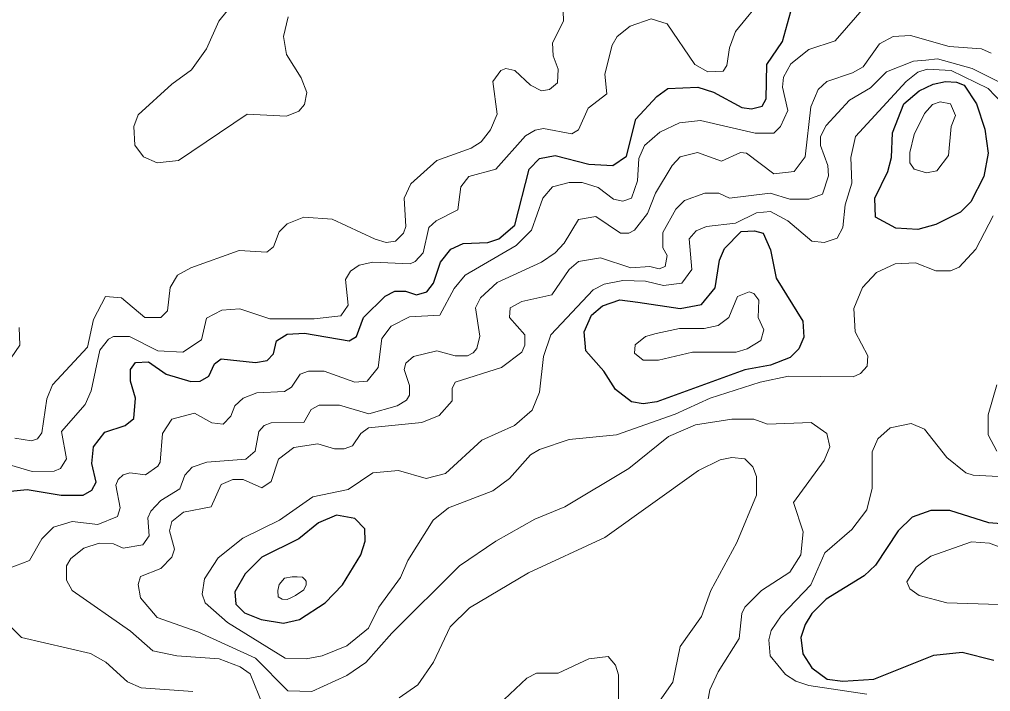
# Model space of a CAD drawing. Extents: x 577 to 602.9, y 7483.8 to 7511.6.
# Drawn here: x 587.677 to 588.93, y 7496.213 to 7497.081 of the extents above; entities that cross this region are included whole.
import ezdxf

# ---------------------------------------------------------------- set-up
doc = ezdxf.new("R2010")
doc.units = 0
doc.header["$LTSCALE"] = 0.032
doc.layers.add('1', color=7, linetype='Continuous', lineweight=25)
doc.layers.add('2', color=7, linetype='Continuous', lineweight=13)

msp = doc.modelspace()

# ---------------------------------------------------------------- linework, layer by layer
at = {"layer": '1'}
for points in [[(587.6652, 7496.4716), (587.6866, 7496.474), (587.7304, 7496.4668), (587.759, 7496.4668), (587.7701, 7496.4732), (587.7757, 7496.4835), (587.7701, 7496.5074), (587.7725, 7496.5288), (587.7868, 7496.5479), (587.8131, 7496.5567), (587.8242, 7496.5654), (587.8266, 7496.5916), (587.8202, 7496.6139), (587.8202, 7496.629), (587.8266, 7496.6378), (587.8433, 7496.6386), (587.8663, 7496.6227), (587.8981, 7496.6131), (587.9101, 7496.6139), (587.9212, 7496.6203), (587.9284, 7496.6362), (587.9371, 7496.6425), (587.9816, 7496.6378), (587.9967, 7496.6402), (588.0047, 7496.6489), (588.0087, 7496.6656), (588.0222, 7496.6743), (588.0445, 7496.6759), (588.1025, 7496.6656), (588.112, 7496.6712), (588.1208, 7496.6958), (588.1486, 7496.7236), (588.1613, 7496.73), (588.1749, 7496.73), (588.1892, 7496.7252), (588.2027, 7496.7292), (588.2114, 7496.7403), (588.2202, 7496.7674), (588.2337, 7496.7841), (588.2496, 7496.7912), (588.2814, 7496.7928), (588.2957, 7496.7976), (588.3164, 7496.8151), (588.3347, 7496.8875), (588.3482, 7496.901), (588.3681, 7496.9049), (588.4118, 7496.8938), (588.4428, 7496.8922), (588.4603, 7496.9042), (588.4723, 7496.9519), (588.4993, 7496.9813), (588.5136, 7496.9916), (588.5526, 7496.9932), (588.5725, 7496.9869), (588.609, 7496.967), (588.6218, 7496.9654), (588.6353, 7496.9686), (588.6408, 7496.9781), (588.6416, 7497.0226), (588.6615, 7497.0521), (588.6766, 7497.1069)], [(588.9756, 7496.427), (588.9279, 7496.431), (588.8778, 7496.4469), (588.8531, 7496.4469), (588.8293, 7496.4382), (588.811, 7496.4207), (588.7816, 7496.3762), (588.7673, 7496.3626), (588.718, 7496.3324), (588.6997, 7496.3141), (588.6909, 7496.2998), (588.6854, 7496.2831), (588.6878, 7496.2617), (588.6997, 7496.2439), (588.7193, 7496.229), (588.7397, 7496.2266), (588.7796, 7496.229), (588.8571, 7496.2601), (588.8937, 7496.264), (588.9343, 7496.2537)]]:
    msp.add_lwpolyline(points, dxfattribs=at)
for points in [[(588.8184, 7496.9715), (588.838, 7496.9884), (588.8563, 7496.9972), (588.8722, 7497.0004), (588.8865, 7496.9996), (588.8961, 7496.9956), (588.912, 7496.9717), (588.9231, 7496.9391), (588.9271, 7496.9081), (588.9215, 7496.8779), (588.9048, 7496.8453), (588.8913, 7496.8318), (588.8595, 7496.8159), (588.8365, 7496.8095), (588.8078, 7496.8111), (588.7816, 7496.8254), (588.7808, 7496.8501), (588.7975, 7496.8843), (588.8023, 7496.9026), (588.8038, 7496.9344)], [(588.4748, 7496.7158), (588.5295, 7496.7077), (588.5573, 7496.7125), (588.5748, 7496.734), (588.5804, 7496.7698), (588.5868, 7496.7849), (588.6082, 7496.8071), (588.6257, 7496.8079), (588.6369, 7496.8048), (588.6464, 7496.7833), (588.6536, 7496.7467), (588.6878, 7496.691), (588.6893, 7496.6704), (588.683, 7496.6553), (588.6718, 7496.6441), (588.6464, 7496.6346), (588.613, 7496.6282), (588.4993, 7496.5869), (588.4818, 7496.5845), (588.4667, 7496.5869), (588.446, 7496.6028), (588.4309, 7496.6266), (588.4079, 7496.6529), (588.4055, 7496.6775), (588.415, 7496.699), (588.4293, 7496.7109), (588.4516, 7496.7189)], [(587.9886, 7496.3063), (588.0174, 7496.3014), (588.0381, 7496.3062), (588.0715, 7496.3277), (588.0938, 7496.3507), (588.1176, 7496.3897), (588.1232, 7496.4072), (588.1224, 7496.4231), (588.1097, 7496.4366), (588.0858, 7496.4406), (588.0627, 7496.431), (588.0373, 7496.4103), (587.9896, 7496.3865), (587.9681, 7496.365), (587.9546, 7496.342), (587.9562, 7496.3261), (587.9673, 7496.3149)]]:
    msp.add_lwpolyline(points, close=True, dxfattribs=at)
at = {"layer": '2'}
for points in [[(587.8552, 7496.6529), (587.8878, 7496.6513), (587.9117, 7496.6672), (587.918, 7496.695), (587.9379, 7496.7054), (587.961, 7496.7069), (587.9999, 7496.6942), (588.0572, 7496.6942), (588.0914, 7496.6982), (588.1009, 7496.7117), (588.0977, 7496.7451), (588.1041, 7496.7555), (588.1152, 7496.7634), (588.1327, 7496.7674), (588.1812, 7496.765), (588.1876, 7496.7682), (588.1979, 7496.7793), (588.2051, 7496.8119), (588.2146, 7496.8207), (588.2425, 7496.835), (588.2464, 7496.8644), (588.2568, 7496.8779), (588.2918, 7496.8875), (588.3299, 7496.9304), (588.3426, 7496.9376), (588.353, 7496.9399), (588.3896, 7496.9328), (588.3983, 7496.9383), (588.411, 7496.9662), (588.4349, 7496.9845), (588.4325, 7497.0099), (588.442, 7497.0473), (588.4484, 7497.0584), (588.4651, 7497.0719), (588.4921, 7497.0815), (588.5128, 7497.0751), (588.5486, 7497.0226), (588.5653, 7497.0131), (588.5852, 7497.0139), (588.5899, 7497.021), (588.5931, 7497.0441), (588.6011, 7497.0648), (588.6385, 7497.1109)], [(588.7705, 7497.0998), (588.7299, 7497.0529), (588.6957, 7497.0417), (588.6726, 7497.0234), (588.6631, 7497.0059), (588.6615, 7496.9932), (588.6687, 7496.963), (588.6591, 7496.9423), (588.6504, 7496.9336), (588.6265, 7496.9336), (588.5558, 7496.9503), (588.5287, 7496.9471), (588.5033, 7496.9352), (588.4834, 7496.9177), (588.4762, 7496.901), (588.4746, 7496.8723), (588.4667, 7496.8501), (588.4556, 7496.8461), (588.4436, 7496.8485), (588.4238, 7496.8636), (588.4031, 7496.87), (588.3864, 7496.87), (588.3649, 7496.8644), (588.3522, 7496.8501), (588.3379, 7496.8087), (588.318, 7496.7889), (588.252, 7496.7507), (588.2377, 7496.7332), (588.2194, 7496.699), (588.1804, 7496.6966), (588.1566, 7496.6847), (588.1446, 7496.6688), (588.1399, 7496.6314), (588.1256, 7496.6139), (588.1097, 7496.6123), (588.0699, 7496.6266), (588.05, 7496.6266), (588.0389, 7496.6227), (588.0278, 7496.606), (588.019, 7496.6004), (587.9832, 7496.5988), (587.9657, 7496.5916), (587.9546, 7496.5821), (587.9498, 7496.5686), (587.9395, 7496.5583), (587.9252, 7496.5598), (587.9029, 7496.5726), (587.8735, 7496.5646), (587.8616, 7496.5463), (587.8584, 7496.509), (587.8552, 7496.5042), (587.8393, 7496.493), (587.8194, 7496.4954), (587.8107, 7496.493), (587.8043, 7496.4867), (587.8011, 7496.4795), (587.8067, 7496.4501), (587.8035, 7496.439), (587.7781, 7496.4286), (587.7447, 7496.4326)], [(587.9538, 7497.1029), (587.9339, 7497.0783), (587.918, 7497.0425), (587.8989, 7497.0155), (587.8735, 7496.9972), (587.8298, 7496.9574), (587.8242, 7496.9423), (587.8258, 7496.9185), (587.8369, 7496.9034), (587.8544, 7496.8954), (587.8822, 7496.8986), (587.9705, 7496.9582), (588.0214, 7496.9558), (588.0373, 7496.9622), (588.0445, 7496.9709), (588.0476, 7496.9861), (588.0405, 7497.0051), (588.0214, 7497.0354), (588.0174, 7497.0584), (588.0238, 7497.0839)], [(588.3784, 7497.0918), (588.3792, 7497.0783), (588.3649, 7497.0505), (588.3657, 7497.0338), (588.3721, 7497.0163), (588.3713, 7496.9988), (588.3609, 7496.99), (588.3506, 7496.9884), (588.3363, 7496.9956), (588.3164, 7497.0147), (588.3045, 7497.0171), (588.2981, 7497.0147), (588.2878, 7497.0004), (588.2933, 7496.9582), (588.2846, 7496.9383), (588.2727, 7496.9224), (588.2599, 7496.9145), (588.2154, 7496.8986), (588.182, 7496.8684), (588.1733, 7496.8501), (588.1757, 7496.8135), (588.1725, 7496.8048), (588.1621, 7496.7944), (588.1502, 7496.7928), (588.1359, 7496.7968), (588.0802, 7496.823), (588.0437, 7496.8254), (588.0222, 7496.8167), (588.0119, 7496.8063), (588.0047, 7496.7873), (587.9959, 7496.7801), (587.9602, 7496.7825), (587.8981, 7496.7602), (587.8806, 7496.7507), (587.8711, 7496.7348), (587.8679, 7496.7046), (587.8592, 7496.6958), (587.8385, 7496.6958)], [(588.9311, 7497.0369), (588.9184, 7497.0425), (588.877, 7497.0457), (588.8269, 7497.06), (588.8046, 7497.0584), (588.7871, 7497.0489), (588.7657, 7497.0195), (588.7522, 7497.0115), (588.7188, 7497.0004), (588.7076, 7496.99), (588.6981, 7496.9678), (588.6909, 7496.9034), (588.6766, 7496.8843), (588.6504, 7496.8811), (588.6154, 7496.9081), (588.6074, 7496.9089), (588.5828, 7496.8978), (588.5518, 7496.9089), (588.5295, 7496.9034), (588.5192, 7496.8922), (588.4977, 7496.8564), (588.4874, 7496.8302), (588.4707, 7496.8087), (588.4635, 7496.8048), (588.4524, 7496.8048), (588.4206, 7496.8262), (588.3983, 7496.8223), (588.38, 7496.792), (588.3681, 7496.7793), (588.3506, 7496.7674), (588.2933, 7496.7411), (588.2719, 7496.7213), (588.2655, 7496.7085), (588.2711, 7496.672), (588.2671, 7496.6561), (588.2623, 7496.6505), (588.2552, 7496.6465), (588.2393, 7496.6465), (588.2154, 7496.6529), (588.1852, 7496.6457), (588.1757, 7496.637), (588.1733, 7496.629), (588.1804, 7496.6083), (588.1804, 7496.5956), (588.1765, 7496.5893), (588.1645, 7496.5821), (588.1279, 7496.5718), (588.0898, 7496.5829), (588.0635, 7496.5829), (588.0532, 7496.5773), (588.0437, 7496.5606), (588.0015, 7496.5598), (587.9928, 7496.5567), (587.9856, 7496.5487), (587.9808, 7496.5233), (587.9689, 7496.5129), (587.9188, 7496.509), (587.8997, 7496.5026), (587.8902, 7496.4923), (587.8838, 7496.4748), (587.8592, 7496.4596), (587.8465, 7496.4461), (587.8425, 7496.4374), (587.8441, 7496.4143), (587.8361, 7496.4024), (587.8107, 7496.3984), (587.798, 7496.404), (587.7797, 7496.4048), (587.7598, 7496.3984), (587.7431, 7496.3849), (587.7375, 7496.3754), (587.7375, 7496.3571), (587.7447, 7496.3436), (587.8202, 7496.2911), (587.8488, 7496.2656), (587.8799, 7496.2593), (587.9347, 7496.2553), (587.9618, 7496.245), (587.9745, 7496.2362)], [(588.8468, 7497.0282), (588.8619, 7497.0298), (588.9064, 7497.0171), (588.947, 7496.9972)], [(588.0961, 7496.5264), (588.1065, 7496.5304), (588.1176, 7496.5463), (588.1272, 7496.5535), (588.1963, 7496.5606), (588.2186, 7496.5694), (588.2353, 7496.5885), (588.2353, 7496.6044), (588.2393, 7496.6123), (588.2989, 7496.6314), (588.3252, 7496.6513), (588.3291, 7496.66), (588.3291, 7496.6736), (588.3092, 7496.6958), (588.31, 7496.7085), (588.3252, 7496.7165), (588.3641, 7496.7252), (588.3864, 7496.7578), (588.3983, 7496.7682), (588.4269, 7496.7729), (588.4659, 7496.7602), (588.4905, 7496.7618), (588.5025, 7496.7586), (588.5104, 7496.7618), (588.5128, 7496.7761), (588.5072, 7496.7857), (588.5072, 7496.8056), (588.5239, 7496.8358), (588.5351, 7496.8469), (588.5613, 7496.8564), (588.5796, 7496.8564), (588.5931, 7496.8501), (588.6456, 7496.8564), (588.6711, 7496.8485), (588.6957, 7496.8485), (588.7132, 7496.8549), (588.7212, 7496.8787), (588.7204, 7496.8922), (588.7108, 7496.9177), (588.7108, 7496.9296), (588.718, 7496.9439), (588.7482, 7496.9765), (588.7752, 7496.9924), (588.7959, 7497.0131), (588.8309, 7497.0266), (588.8468, 7497.0282)], [(588.9454, 7496.9725), (588.9271, 7496.9916), (588.8794, 7497.0147), (588.8484, 7497.0163), (588.8365, 7497.0123), (588.8213, 7497.0004), (588.7561, 7496.9296), (588.7498, 7496.9026), (588.7514, 7496.8692), (588.7426, 7496.8413), (588.7394, 7496.8119), (588.7323, 7496.7984), (588.7156, 7496.7928), (588.6997, 7496.7944), (588.6687, 7496.8207), (588.6464, 7496.8326), (588.6281, 7496.831), (588.6011, 7496.8175), (588.5637, 7496.8135), (588.5502, 7496.8079), (588.5414, 7496.7976), (588.5446, 7496.7578), (588.5319, 7496.7403), (588.508, 7496.7372), (588.485, 7496.7427), (588.4556, 7496.7435), (588.4317, 7496.7388), (588.4174, 7496.7316), (588.3625, 7496.6736), (588.353, 7496.6457), (588.3482, 7496.5996), (588.3387, 7496.5765), (588.3156, 7496.5567), (588.2735, 7496.5376), (588.2266, 7496.4946), (588.2019, 7496.4883), (588.1661, 7496.4986), (588.1327, 7496.4954), (588.1009, 7496.474), (588.0556, 7496.4644), (588.0126, 7496.4342), (587.9649, 7496.4111), (587.9331, 7496.3857), (587.9156, 7496.3587), (587.9125, 7496.3388), (587.9164, 7496.3277), (587.9451, 7496.3022), (588.0198, 7496.2561), (588.0468, 7496.2553), (588.0675, 7496.2593), (588.0993, 7496.272), (588.1272, 7496.295), (588.1407, 7496.3221), (588.1685, 7496.3603), (588.178, 7496.3825), (588.2106, 7496.4342), (588.2305, 7496.4501), (588.2878, 7496.4724), (588.3092, 7496.4883), (588.3363, 7496.5185), (588.3482, 7496.5256), (588.3864, 7496.5384), (588.4476, 7496.5447), (588.5232, 7496.571), (588.5685, 7496.5916), (588.6329, 7496.6123), (588.6695, 7496.6203), (588.753, 7496.6195), (588.7625, 7496.6235), (588.7712, 7496.633), (588.772, 7496.6465), (588.7553, 7496.6775), (588.7538, 7496.7077), (588.7649, 7496.7348), (588.7832, 7496.7539), (588.807, 7496.765), (588.8333, 7496.7666), (588.8595, 7496.7563), (588.8786, 7496.7563), (588.8897, 7496.761), (588.9112, 7496.7841), (588.9335, 7496.827)], [(587.8385, 7496.6958), (587.8083, 7496.7213), (587.7876, 7496.7229), (587.7725, 7496.6934), (587.7646, 7496.6576), (587.7192, 7496.6091), (587.7121, 7496.5909), (587.7057, 7496.5471), (587.7001, 7496.5392), (587.6922, 7496.5368), (587.6707, 7496.54)], [(587.6556, 7496.629), (587.6771, 7496.66), (587.6763, 7496.6831)], [(587.6445, 7496.5113), (587.693, 7496.497), (587.7216, 7496.4978), (587.7296, 7496.501), (587.7375, 7496.5137), (587.7312, 7496.5487), (587.7614, 7496.5837), (587.7693, 7496.6012), (587.7805, 7496.6537), (587.7916, 7496.668), (587.798, 7496.6712), (587.8186, 7496.6712), (587.8552, 7496.6529)], [(588.9382, 7496.6091), (588.9271, 7496.5702), (588.9271, 7496.5447), (588.9382, 7496.5233)], [(588.5653, 7496.2012), (588.5677, 7496.2155), (588.5788, 7496.2386), (588.6058, 7496.2815), (588.609, 7496.3141), (588.613, 7496.3221), (588.6345, 7496.3436), (588.6711, 7496.3674), (588.6854, 7496.3897), (588.6885, 7496.4191), (588.6758, 7496.4573), (588.7156, 7496.5113), (588.7227, 7496.5288), (588.7188, 7496.5463), (588.6989, 7496.5606), (588.6424, 7496.5583), (588.6249, 7496.5646), (588.5963, 7496.5646), (588.5494, 7496.5575), (588.5144, 7496.5423), (588.4635, 7496.501), (588.3808, 7496.4517), (588.3419, 7496.4358), (588.2918, 7496.4072), (588.2448, 7496.3754), (588.1574, 7496.2887), (588.124, 7496.2505), (588.0993, 7496.2338), (588.054, 7496.2131), (588.023, 7496.2139), (587.9816, 7496.2561), (587.9069, 7496.2903), (587.8544, 7496.3086), (587.8329, 7496.334), (587.8298, 7496.3515), (587.8329, 7496.3618), (587.8592, 7496.3722), (587.8735, 7496.3865), (587.8767, 7496.3968), (587.8703, 7496.4207), (587.8735, 7496.4326), (587.8886, 7496.4445), (587.9244, 7496.4517), (587.9371, 7496.4803), (587.9522, 7496.4867), (587.9657, 7496.4867), (587.9896, 7496.4763), (588.0015, 7496.4843), (588.0111, 7496.5129), (588.0309, 7496.528), (588.0619, 7496.5328), (588.0834, 7496.5264), (588.0961, 7496.5264)], [(588.7705, 7496.21), (588.6957, 7496.2211), (588.679, 7496.2267), (588.6655, 7496.2354), (588.6456, 7496.2593), (588.644, 7496.2799), (588.6472, 7496.2919), (588.6599, 7496.311), (588.6981, 7496.3507), (588.7164, 7496.3921), (588.7514, 7496.4223), (588.7705, 7496.4477), (588.7776, 7496.4756), (588.7776, 7496.5225), (588.7848, 7496.5392), (588.8007, 7496.5535), (588.8277, 7496.559), (588.8452, 7496.5519), (588.8738, 7496.5153), (588.8985, 7496.4954), (588.908, 7496.4923), (588.9732, 7496.4891)], [(588.1669, 7496.2052), (588.1908, 7496.2219), (588.2114, 7496.2513), (588.2329, 7496.2966), (588.2576, 7496.3213), (588.3339, 7496.3666), (588.4325, 7496.4119), (588.5534, 7496.4986), (588.5812, 7496.5121), (588.5963, 7496.5153), (588.613, 7496.5137), (588.6233, 7496.5034), (588.6281, 7496.4907), (588.6281, 7496.4668), (588.6027, 7496.4056), (588.5693, 7496.3436), (588.5573, 7496.3102), (588.5295, 7496.2712), (588.52, 7496.2251), (588.485, 7496.175)], [(587.7447, 7496.4326), (587.7208, 7496.4255), (587.7057, 7496.4103), (587.6898, 7496.3825), (587.6628, 7496.3722)], [(588.9549, 7496.3253), (588.8738, 7496.3277), (588.838, 7496.3372), (588.8261, 7496.3459), (588.8221, 7496.3547), (588.8341, 7496.3738), (588.8531, 7496.3881), (588.9056, 7496.4064), (588.9287, 7496.4048), (588.9637, 7496.3913)], [(587.6572, 7496.3054), (587.6795, 7496.2831), (587.7685, 7496.2624), (587.7884, 7496.2513), (587.8162, 7496.2259), (587.8337, 7496.2179), (587.9005, 7496.2131)], [(588.2878, 7496.1893), (588.3315, 7496.2306), (588.3442, 7496.237), (588.3721, 7496.237), (588.4118, 7496.2553), (588.4365, 7496.2585), (588.446, 7496.2473), (588.45, 7496.2346), (588.45, 7496.2028)], [(587.9745, 7496.2362), (587.9912, 7496.1949)]]:
    msp.add_lwpolyline(points, dxfattribs=at)
for points in [[(588.8611, 7496.8851), (588.8762, 7496.9049), (588.8794, 7496.9423), (588.885, 7496.9566), (588.8786, 7496.9717), (588.8651, 7496.9741), (588.8555, 7496.9709), (588.8452, 7496.959), (588.8317, 7496.932), (588.8261, 7496.9089), (588.8261, 7496.8954), (588.8317, 7496.8875), (588.8476, 7496.8827)], [(588.5454, 7496.6513), (588.6019, 7496.6513), (588.6162, 7496.6553), (588.6337, 7496.6664), (588.6377, 7496.6799), (588.6305, 7496.6958), (588.6313, 7496.7181), (588.6249, 7496.7268), (588.6186, 7496.7292), (588.6035, 7496.7229), (588.5923, 7496.6958), (588.5788, 7496.6855), (588.5605, 7496.6815), (588.5287, 7496.6815), (588.4985, 7496.6751), (588.485, 7496.6712), (588.4715, 7496.6608), (588.4707, 7496.6497), (588.4818, 7496.6409), (588.5017, 7496.6409)], [(588.0158, 7496.3324), (588.0222, 7496.3319), (588.027, 7496.334), (588.033, 7496.3371), (588.0437, 7496.3443), (588.047, 7496.3511), (588.0468, 7496.3557), (588.0453, 7496.3579), (588.0423, 7496.3607), (588.0352, 7496.3613), (588.0286, 7496.3613), (588.019, 7496.3595), (588.0122, 7496.3514), (588.0103, 7496.3436), (588.0107, 7496.3356)]]:
    msp.add_lwpolyline(points, close=True, dxfattribs=at)

doc.saveas('drawing.dxf')
